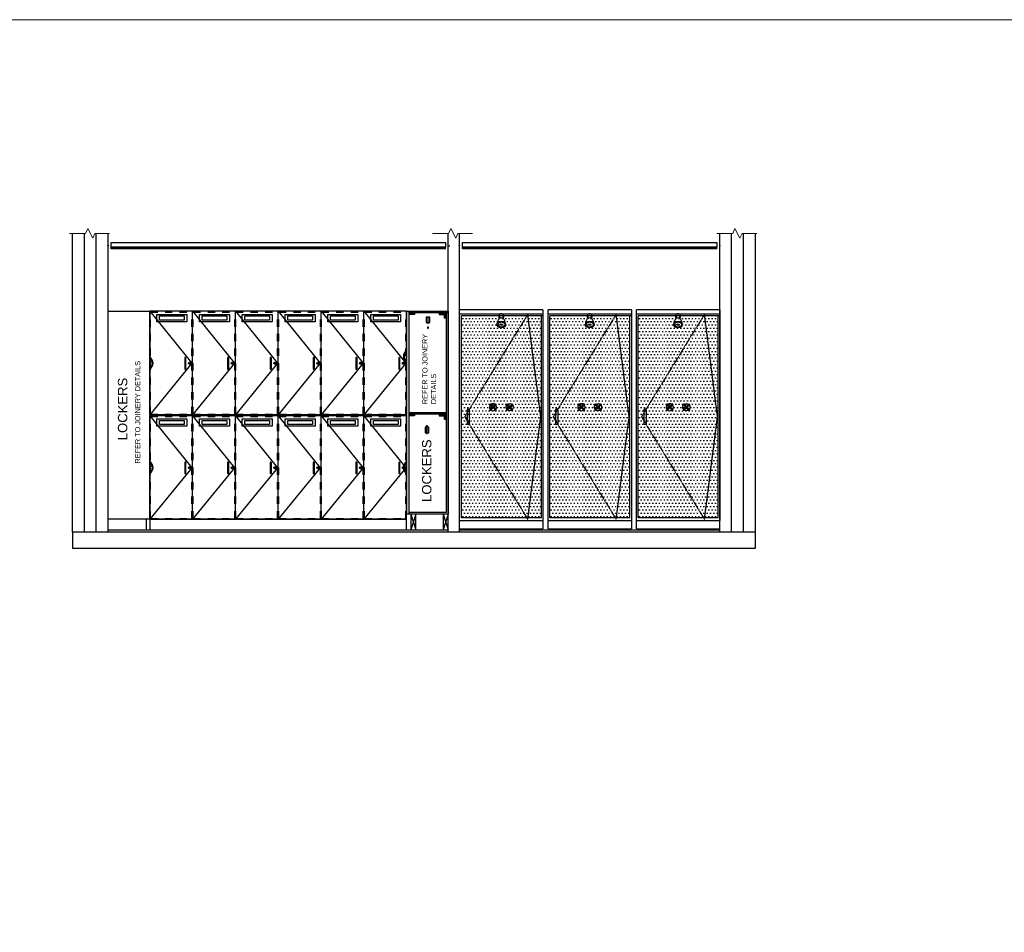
# Model space of a CAD drawing. Header units: millimetres. Extents: x -115474967 to 444143, y -74377 to 241828222.
# Tile 314 of 590: x -155515 to -146048, y 273700 to 282473. Entities that reach past the tile are written whole.
import ezdxf

# ---------------------------------------------------------------- set-up
doc = ezdxf.new("R2010")
doc.units = ezdxf.units.MM
doc.header["$MEASUREMENT"] = 0
for name, pattern in [('Dashed', [280, 140, -140]), ('DASHED2', [0.375, 0.25, -0.125]), ('HIDDEN2', [0.1875, 0.125, -0.0625])]:
    doc.linetypes.add(name, pattern=pattern)
for name, color, linetype in [('$1$FITT-FIXT', 4, 'Continuous'), ('0-ELEV.1', 9, 'Continuous'), ('0-ELEV.25', 4, 'Continuous'), ('00-2 Roof Lines', 8, 'Dashed'), ('00-2 Walls', 4, 'Continuous'), ('00-3 Elev 03', 9, 'Continuous'), ('00-5 Dims', 8, 'Continuous'), ('CEIL-PLAN', 7, 'Continuous'), ('CEIL-SECT', 2, 'Continuous'), ('CPBDELEV', 4, 'Continuous'), ('DOOR-TIMB', 7, 'Continuous'), ('FITT-SANT', 5, 'Continuous'), ('fittings', 2, 'Continuous'), ('JOIN-SEC.18', 9, 'Continuous'), ('JOIN-SEC.25', 4, 'Continuous'), ('JOIN-SEC.35', 2, 'Continuous'), ('JOINERY', 2, 'Continuous'), ('STRU-CONC', 3, 'Continuous'), ('TEXT-20', 2, 'Continuous'), ('TILE', 9, 'Continuous'), ('TILES', 8, 'Continuous')]:
    doc.layers.add(name, color=color, linetype=linetype)
doc.layers.add('0-GEN-GENERAL', color=7, linetype='Continuous', lineweight=25)
doc.layers.add('0_cons_01', color=40, linetype='Continuous', lineweight=0, plot=False)
doc.styles.add('TEXT-20', font='arial.ttf', dxfattribs={"height": 40})

# ---------------------------------------------------------------- blocks, each defined once
blk = doc.blocks.new('B_shadowline')
blk.add_line((-29.6, 0), (-29.6, 12.5))
at = {"color": 9, "linetype": 'HIDDEN2', "ltscale": 0.001}
blk.add_line((-5.9, 28.3), (12, 28.3), dxfattribs=at)
at = {"const_width": 0.836}
blk.add_lwpolyline([(-48.8, -0.9), (-48.8, -1.4, 0.414214), (-47.2, -3), (-29.4, -3, 0.414214), (-27.9, -1.4), (-27.9, 16.3, -0.414214), (-26.3, 17.9), (-3.3, 17.9, 0.414214), (-1.8, 19.5), (-1.8, 37.2, 0.414214), (-3.3, 38.8), (-3.8, 38.8)], format="xyb", dxfattribs=at)
blk = doc.blocks.new('A$C31131D18')
at = {"layer": 'FITT-SANT'}
for p, q in [((3.4, 59.5), (27.9, 35)), ((3.4, 10.5), (27.9, 35)), ((10.5, 66.6), (35, 42.1)), ((10.5, 3.4), (35, 27.9)), ((35, 42.1), (59.5, 66.6)), ((35, 27.9), (59.5, 3.4)), ((42.1, 35), (66.6, 59.5)), ((42.1, 35), (66.6, 10.5))]:
    blk.add_line(p, q, dxfattribs=at)
blk.add_circle((35, 35), 5, dxfattribs=at)
for radius, start, end in [(35, 143.21321, 216.78679), (40, 127.81924, 142.18076), (40, 217.81924, 232.18076), (35, 53.21321, 126.78679), (35, 233.21321, 306.78679), (40, 37.81924, 52.18076), (40, 307.81924, 322.18076), (35, 323.21321, 36.78679)]:
    blk.add_arc((35, 35), radius, start, end, dxfattribs=at)
blk = doc.blocks.new('$0$b-showerhead1')
at = {"layer": '$1$FITT-FIXT', "color": 7}
for centre, radius, start, end in [((0, 0), 25.5, 312.6701, 227.3299), ((-37.4, -6.3), 23.7, 328.13344, 25.1706), ((37.4, -6.3), 23.7, 154.8294, 211.86656), ((43, -78), 84.5, 135.53659, 175.40765), ((0, -37.5), 25.5, 39.1226, 140.8774), ((-43, -78), 84.5, 4.59235, 44.46341)]:
    blk.add_arc(centre, radius, start, end, dxfattribs=at)
for major_axis, ratio in [((-41.6, 0), 0.75973), ((-10, 0), 0.679729)]:
    blk.add_ellipse((0, -77), major_axis=major_axis, ratio=ratio, dxfattribs=at)
blk.add_open_spline([(-34.6, -77), (-34.6, -79), (-34.3, -81), (-32.9, -84.7), (-32, -86.4), (-29.7, -89.6), (-28.2, -91.2), (-24.9, -94.1), (-22.9, -95.4), (-18.6, -97.7), (-16.3, -98.7), (-11.3, -100.3), (-8.6, -100.9), (-3.2, -101.5), (-0.5, -101.6), (5, -101.4), (7.7, -101), (12.9, -99.8), (15.4, -99), (20.1, -97), (22.2, -95.8), (26.1, -93.2), (27.7, -91.7), (30.5, -88.6), (31.7, -87), (33.4, -83.6), (34, -81.9), (34.6, -78.6), (34.7, -76.9), (34.4, -73.5), (33.9, -71.8), (32.5, -68.4), (31.6, -66.8), (29.1, -63.6), (27.6, -62.1), (24, -59.2), (22, -57.9), (17.6, -55.7), (15.2, -54.8), (10.1, -53.3), (7.5, -52.8), (2, -52.3), (-0.7, -52.3), (-6.2, -52.7), (-8.9, -53.1), (-14, -54.4), (-16.5, -55.3), (-21, -57.4), (-23.1, -58.6), (-26.8, -61.4), (-28.4, -62.9), (-31, -66), (-32.1, -67.7), (-33.7, -71), (-34.2, -72.7), (-34.6, -75.2), (-34.6, -76.1), (-34.6, -77)], degree=3, knots=[0, 0, 0, 0, 0.273121, 0.273121, 0.499867, 0.499867, 0.726613, 0.726613, 0.953359, 0.953359, 1.180105, 1.180105, 1.406851, 1.406851, 1.633598, 1.633598, 1.860344, 1.860344, 2.08709, 2.08709, 2.313836, 2.313836, 2.540582, 2.540582, 2.767328, 2.767328, 2.994074, 2.994074, 3.22082, 3.22082, 3.447566, 3.447566, 3.674312, 3.674312, 3.901058, 3.901058, 4.127804, 4.127804, 4.35455, 4.35455, 4.581296, 4.581296, 4.808042, 4.808042, 5.034788, 5.034788, 5.261534, 5.261534, 5.48828, 5.48828, 5.715026, 5.715026, 5.941772, 5.941772, 6.168518, 6.168518, 6.283185, 6.283185, 6.283185, 6.283185], dxfattribs=at)

msp = doc.modelspace()

# ---------------------------------------------------------------- hatches: boundary and pattern name
at = {"layer": '0-ELEV.1', "true_color": 0xc7c8ca}
h = msp.add_hatch(dxfattribs=at)
h.set_pattern_fill('DOTS', color=9, scale=20, style=0)
h.set_pattern_definition([(0, (-415255.41, 244677.472), (15.875, 31.75), [0, -31.75])])
h.paths.add_polyline_path([(-151266.16877, 279626.4004), (-150498.73413, 279626.4004), (-150498.73413, 277685.4004), (-151266.16877, 277685.4004)])
h = msp.add_hatch(dxfattribs=at)
h.set_pattern_fill('DOTS', color=9, scale=20, style=0)
h.set_pattern_definition([(0, (-414405.382, 244677.472), (15.875, 31.75), [0, -31.75])])
h.paths.add_polyline_path([(-150416.13961, 279626.4004), (-149648.70496, 279626.4004), (-149648.70496, 277685.4004), (-150416.13961, 277685.4004)])
h = msp.add_hatch(dxfattribs=at)
h.set_pattern_fill('DOTS', color=9, scale=20, style=0)
h.set_pattern_definition([(0, (-413556.202, 244677.472), (15.875, 31.75), [0, -31.75])])
h.paths.add_polyline_path([(-149566.95977, 279626.4004), (-148799.52513, 279626.4004), (-148799.52513, 277685.4004), (-149566.95977, 277685.4004)])

# ---------------------------------------------------------------- linework, layer by layer
at = {"color": 4}
for p, q in [((-150483.74426, 279683.4004), (-151284.90092, 279683.4004)), ((-150483.74426, 279683.4004), (-150483.72352, 277580.4004)), ((-149633.71509, 279683.4004), (-150433.72282, 279683.4004)), ((-149633.71509, 279683.4004), (-149633.71509, 277580.4004)), ((-148784.53526, 279683.4004), (-149583.71509, 279683.4004)), ((-148784.53526, 279683.4004), (-148784.51529, 277658.4004)), ((-150483.74384, 279641.4004), (-151284.91076, 279641.4004)), ((-149633.71468, 279641.4004), (-150433.72282, 279641.4004)), ((-148784.53484, 279641.4004), (-149583.71509, 279641.4004))]:
    msp.add_line(p, q, dxfattribs=at)
for p, q in [((-151754.8008, 277720.38), (-151704.79597, 277570.57037)), ((-151704.80089, 277720.38123), (-151754.79606, 277570.57167)), ((-151444.11924, 277720.38003), (-151394.11304, 277570.4004)), ((-151394.11932, 277720.38127), (-151444.11312, 277570.4017))]:
    msp.add_line(p, q)
at = {"layer": '0-ELEV.25'}
for p, q in [((-151284.90092, 277658.4004), (-150483.72429, 277658.4004)), ((-151284.90092, 277580.4004), (-151284.90092, 277658.4004)), ((-151284.90092, 277580.4004), (-150483.73433, 277580.4004)), ((-150433.72282, 277658.4004), (-149633.69512, 277658.4004)), ((-150433.72282, 277580.4004), (-150433.72282, 277658.4004)), ((-150433.72282, 277580.4004), (-149633.70517, 277580.4004)), ((-149583.71509, 277658.4004), (-148784.51529, 277658.4004)), ((-149583.71509, 277580.4004), (-149583.71509, 277658.4004)), ((-149583.71509, 277580.4004), (-148784.52533, 277580.4004))]:
    msp.add_line(p, q, dxfattribs=at)
at = {"layer": '0-GEN-GENERAL', "lineweight": 0}
for points in [[(-154651.82638, 280417.80202), (-154791.61977, 280417.83478), (-154813.09749, 280373.67198), (-154860.86302, 280465.5144), (-154881.68371, 280417.85712), (-155036.20113, 280417.84823)], [(-151160.93756, 280417.77564), (-151300.73094, 280417.8084), (-151322.20866, 280373.64561), (-151369.97419, 280465.48803), (-151390.79488, 280417.83074), (-151545.31231, 280417.82186)], [(-148428.1249, 280417.80202), (-148567.91829, 280417.83478), (-148589.39601, 280373.67198), (-148637.16154, 280465.5144), (-148657.98223, 280417.85712), (-148812.49966, 280417.84823)]]:
    msp.add_lwpolyline(points, dxfattribs=at)
at = {"layer": '00-2 Roof Lines', "linetype": 'Continuous'}
for p, q in [((-153852.58143, 279670.33834), (-154263.24067, 279670.33834)), ((-154263.24067, 278674.3355), (-154263.24067, 279670.33834)), ((-153852.58143, 278674.33548), (-153852.58143, 279670.33834)), ((-153441.19696, 279670.33834), (-153852.58141, 279670.33834)), ((-153852.58141, 278674.3355), (-153852.58141, 279670.33834)), ((-153441.19698, 278674.33548), (-153441.19698, 279670.33834)), ((-153441.19696, 278674.33548), (-153441.19696, 279670.33834)), ((-153029.07088, 279670.33834), (-153441.19696, 279670.33834)), ((-153441.19696, 278674.3355), (-153441.19696, 279670.33834)), ((-153029.07088, 278674.33548), (-153029.07088, 279670.33834)), ((-153029.07088, 278674.33548), (-153029.07088, 279670.33834)), ((-152617.68641, 279670.33834), (-153029.07086, 279670.33834)), ((-153029.07086, 278674.3355), (-153029.07086, 279670.33834)), ((-152617.68643, 278674.33548), (-152617.68643, 279670.33834)), ((-152617.68641, 278674.33548), (-152617.68641, 279670.33834)), ((-152206.30196, 279670.33834), (-152617.68641, 279670.33834)), ((-152617.68641, 278674.3355), (-152617.68641, 279670.33834)), ((-152206.30196, 278674.33548), (-152206.30196, 279670.33834)), ((-152206.2909, 278674.33548), (-152206.2909, 279670.33834)), ((-151794.90643, 279670.33834), (-152206.29088, 279670.33834)), ((-152206.29088, 278674.3355), (-152206.29088, 279670.33834)), ((-151794.90643, 278674.33548), (-151794.90643, 279670.33834)), ((-153852.58143, 278674.33548), (-154263.24067, 278674.3355)), ((-153852.58143, 278670.33552), (-154263.24067, 278670.33552)), ((-153852.58143, 278666.33553), (-154263.24067, 278666.33553)), ((-154263.24067, 277670.33271), (-154263.24067, 278666.33553)), ((-153852.58143, 277670.33269), (-153852.58143, 278666.33551)), ((-153441.19696, 278674.33548), (-153852.58141, 278674.3355)), ((-153441.19696, 278670.33552), (-153852.58141, 278670.33552)), ((-153441.19696, 278666.33553), (-153852.58141, 278666.33553)), ((-153852.58141, 277670.33271), (-153852.58141, 278666.33553)), ((-153441.19698, 277670.33269), (-153441.19698, 278666.33551)), ((-153029.07088, 278674.33548), (-153441.19696, 278674.3355)), ((-153029.07088, 278670.33552), (-153441.19696, 278670.33552)), ((-153029.07088, 278666.33553), (-153441.19696, 278666.33553)), ((-153441.19696, 277670.33271), (-153441.19696, 278666.33553)), ((-153441.19696, 277670.33269), (-153441.19696, 278666.33551)), ((-153029.07088, 277670.33269), (-153029.07088, 278666.33551)), ((-153029.07088, 277670.33269), (-153029.07088, 278666.33551)), ((-152617.68641, 278674.33548), (-153029.07086, 278674.3355)), ((-152617.68641, 278670.33552), (-153029.07086, 278670.33552)), ((-152617.68641, 278666.33553), (-153029.07086, 278666.33553)), ((-153029.07086, 277670.33271), (-153029.07086, 278666.33553)), ((-152617.68643, 277670.33269), (-152617.68643, 278666.33551)), ((-152206.30196, 278674.33548), (-152617.68641, 278674.3355)), ((-152206.30196, 278670.33552), (-152617.68641, 278670.33552)), ((-152206.30196, 278666.33553), (-152617.68641, 278666.33553)), ((-152617.68641, 277670.33271), (-152617.68641, 278666.33553)), ((-152617.68641, 277670.33269), (-152617.68641, 278666.33551)), ((-152206.30196, 277670.33269), (-152206.30196, 278666.33551)), ((-152206.2909, 277670.33269), (-152206.2909, 278666.33551)), ((-151794.90643, 278674.33548), (-152206.29088, 278674.3355)), ((-151794.90643, 278670.33552), (-152206.29088, 278670.33552)), ((-151794.90643, 278666.33553), (-152206.29088, 278666.33553)), ((-152206.29088, 277670.33271), (-152206.29088, 278666.33553)), ((-151794.90643, 277670.33269), (-151794.90643, 278666.33551)), ((-153852.58143, 277670.33269), (-154263.24067, 277670.33271)), ((-153441.19696, 277670.33269), (-153852.58141, 277670.33271)), ((-153029.07086, 277670.33269), (-153441.19696, 277670.33271)), ((-152617.68641, 277670.33269), (-153029.07086, 277670.33271)), ((-152206.30196, 277670.33269), (-152617.68641, 277670.33271)), ((-151794.90643, 277670.33269), (-152206.29088, 277670.33271))]:
    msp.add_line(p, q, dxfattribs=at)
for points in [[(-153908.73004, 279570.33859), (-154196.46606, 279570.33859), (-154196.46606, 279640.33859), (-153908.73004, 279640.33859)], [(-153498.07079, 279570.33859), (-153785.8068, 279570.33859), (-153785.8068, 279640.33859), (-153498.07079, 279640.33859)], [(-153086.68633, 279570.33859), (-153374.42235, 279570.33859), (-153374.42235, 279640.33859), (-153086.68633, 279640.33859)], [(-152674.56024, 279570.33859), (-152962.29626, 279570.33859), (-152962.29626, 279640.33859), (-152674.56024, 279640.33859)], [(-152263.17578, 279570.33859), (-152550.9118, 279570.33859), (-152550.9118, 279640.33859), (-152263.17578, 279640.33859)], [(-151851.78025, 279570.33859), (-152139.51627, 279570.33859), (-152139.51627, 279640.33859), (-151851.78025, 279640.33859)], [(-153908.73004, 278566.33578), (-154196.46606, 278566.33578), (-154196.46606, 278636.33578), (-153908.73004, 278636.33578)], [(-153498.07079, 278566.33578), (-153785.8068, 278566.33578), (-153785.8068, 278636.33578), (-153498.07079, 278636.33578)], [(-153086.68633, 278566.33578), (-153374.42235, 278566.33578), (-153374.42235, 278636.33578), (-153086.68633, 278636.33578)], [(-152674.56024, 278566.33578), (-152962.29626, 278566.33578), (-152962.29626, 278636.33578), (-152674.56024, 278636.33578)], [(-152263.17578, 278566.33578), (-152550.9118, 278566.33578), (-152550.9118, 278636.33578), (-152263.17578, 278636.33578)], [(-151851.78025, 278566.33578), (-152139.51627, 278566.33578), (-152139.51627, 278636.33578), (-151851.78025, 278636.33578)], [(-154263.24067, 277570.4004), (-151794.90089, 277570.4004), (-151794.90089, 277669.89558), (-154263.24067, 277669.89558)]]:
    msp.add_lwpolyline(points, close=True, dxfattribs=at)
at = {"layer": '00-2 Walls'}
for p, q in [((-155008.23667, 277545.4004), (-155008.23667, 280417.80469)), ((-154893.23667, 277545.4004), (-154893.23667, 280417.80469)), ((-154778.23667, 277545.4004), (-154778.23667, 280417.80469)), ((-154663.24137, 277545.4004), (-154663.24137, 280417.80469)), ((-151394.11312, 277545.4004), (-151394.11312, 280417.80469)), ((-151284.90089, 277545.4004), (-151284.90089, 280417.80469)), ((-148784.5352, 277545.4004), (-148784.5352, 280417.80469)), ((-148669.5352, 277545.4004), (-148669.5352, 280417.80469)), ((-148554.5352, 277545.4004), (-148554.5352, 280417.80469)), ((-148439.53526, 277545.4004), (-148439.53526, 280417.80469)), ((-150433.7129, 277580.4004), (-150433.7129, 279683.4004)), ((-149583.70517, 277580.4004), (-149583.70517, 279683.4004))]:
    msp.add_line(p, q, dxfattribs=at)
at = {"layer": '00-3 Elev 03'}
for p, q in [((-154663.24137, 277570.4004), (-151394.11312, 277570.4004)), ((-151284.90089, 277570.4004), (-148784.5352, 277570.4004))]:
    msp.add_line(p, q, dxfattribs=at)
at = {"layer": '00-5 Dims'}
msp.add_line((-151769.11924, 278695.39147), (-151769.11932, 278680.39147), dxfattribs=at)
at = {"layer": '0_cons_01'}
msp.add_lwpolyline([(-167115.04234, 264926.66198), (-136580.57491, 264926.66198), (-136580.57491, 282473.47509), (-167115.04234, 282473.47509)], close=True, dxfattribs=at)
at = {"layer": 'CEIL-PLAN'}
for p, q in [((-154635.43457, 280285.9004), (-154635.43457, 280332.9004)), ((-154635.43457, 280332.9004), (-151421.91993, 280332.9004)), ((-151421.91993, 280332.9004), (-151421.91993, 280285.9004)), ((-151257.09409, 280285.9004), (-151257.09409, 280332.9004)), ((-151257.09409, 280332.9004), (-148812.342, 280332.9004)), ((-148812.342, 280332.9004), (-148812.342, 280285.9004)), ((-151421.91993, 280285.9004), (-154635.43457, 280285.9004)), ((-148812.342, 280285.9004), (-151257.09409, 280285.9004))]:
    msp.add_line(p, q, dxfattribs=at)
at = {"layer": 'CEIL-SECT', "color": 7, "ltscale": 0.25}
for p, q in [((-151421.91993, 280282.9004), (-154635.43457, 280282.9004)), ((-151421.91993, 280270.4004), (-154635.43457, 280270.4004)), ((-148812.342, 280282.9004), (-151257.09409, 280282.9004)), ((-148812.342, 280270.4004), (-151257.09409, 280270.4004))]:
    msp.add_line(p, q, dxfattribs=at)
at = {"layer": 'CPBDELEV', "color": 5, "linetype": 'Continuous'}
for p, q in [((-151592.01605, 279620.11586), (-151592.01605, 279553.4373)), ((-151592.01605, 279584.4373), (-151586.01605, 279584.4373)), ((-151592.01605, 279576.4373), (-151586.01605, 279576.4373)), ((-151586.01605, 279553.4373), (-151586.01605, 279620.11586)), ((-151592.01605, 279553.4373), (-151586.01605, 279553.4373)), ((-151586.01605, 279510.48632), (-151592.01605, 279510.48632)), ((-151602.01603, 278525.86465), (-151596.01603, 278525.86465)), ((-151602.01603, 278517.86465), (-151596.01603, 278517.86465)), ((-151602.01603, 278494.86465), (-151596.01603, 278494.86465))]:
    msp.add_line(p, q, dxfattribs=at)
for points in [[(-151592.01605, 279613.4373), (-151606.01605, 279613.4373), (-151606.01605, 279561.4373), (-151592.01605, 279561.4373)], [(-151586.01605, 279561.4373), (-151572.01605, 279561.4373), (-151572.01605, 279613.4373), (-151586.01605, 279613.4373)], [(-151586.01605, 279506.80776), (-151583.01605, 279506.80776), (-151583.01605, 279518.80776), (-151595.01605, 279518.80776), (-151595.01605, 279506.80776), (-151592.01605, 279506.80776)], [(-151602.01603, 278554.86465), (-151616.01603, 278554.86465), (-151616.01603, 278502.86465), (-151602.01603, 278502.86465)], [(-151596.01603, 278502.86465), (-151582.01603, 278502.86465), (-151582.01603, 278554.86465), (-151596.01603, 278554.86465)]]:
    msp.add_lwpolyline(points, dxfattribs=at)
at = {"layer": 'DOOR-TIMB', "color": 9, "linetype": 'DASHED2', "elevation": -10.5062}
for points in [[(-150629.50231, 279641.4004), (-151236.2318, 278655.9004), (-150629.48275, 277670.4004), (-150504.50216, 278655.9004), (-150629.50231, 279641.4004)], [(-149779.47314, 279641.4004), (-150386.20264, 278655.9004), (-149779.45359, 277670.4004), (-149654.47299, 278655.9004), (-149779.47314, 279641.4004)], [(-148930.29331, 279641.4004), (-149537.0228, 278655.9004), (-148930.27376, 277670.4004), (-148805.29316, 278655.9004), (-148930.29331, 279641.4004)]]:
    msp.add_lwpolyline(points, dxfattribs=at)
at = {"layer": 'fittings', "color": 2, "ltscale": 0.25}
for p, q in [((-151794.11932, 279670.33832), (-151794.11932, 277720.38127)), ((-151794.11932, 279670.33832), (-151394.11312, 279670.33832)), ((-151774.11932, 279670.33832), (-151774.11932, 277720.38127)), ((-151769.11932, 279655.50731), (-151769.11932, 279670.33832)), ((-151414.11932, 279670.33832), (-151414.11922, 277735.38129)), ((-151394.11312, 279670.33832), (-151394.11932, 277720.38127)), ((-151394.11932, 279655.5073), (-151769.11932, 279655.50728)), ((-151414.11927, 278680.39147), (-151769.11932, 278680.39147)), ((-151414.11927, 278695.39147), (-151769.11924, 278695.39147)), ((-151596.01603, 278561.54321), (-151602.01603, 278561.54321)), ((-151602.01603, 278561.54321), (-151602.01603, 278494.86465)), ((-151596.01603, 278494.86465), (-151596.01603, 278561.54321)), ((-151774.11932, 277720.38127), (-151794.11932, 277720.38127)), ((-151414.11922, 277735.38129), (-151769.11924, 277735.38127)), ((-151769.11924, 277735.38127), (-151769.11924, 277720.38127)), ((-151394.11932, 277720.38127), (-151769.11924, 277720.38127))]:
    msp.add_line(p, q, dxfattribs=at)
msp.add_lwpolyline([(-154263.24167, 277670.2889), (-154663.24137, 277670.2889), (-154663.24137, 279670.33832), (-154263.24167, 279670.33832)], close=True, dxfattribs=at)
msp.add_lwpolyline([(-151596.01603, 278557.86465), (-151593.01603, 278557.86465), (-151593.01603, 278569.86465), (-151605.01603, 278569.86465), (-151605.01603, 278557.86465), (-151602.01603, 278557.86465)], dxfattribs=at)
at = {"layer": 'JOIN-SEC.18', "color": 8, "linetype": 'Dashed', "ltscale": 0.5}
for p, q in [((-154257.24067, 278682.3355), (-154257.24067, 279662.33834)), ((-154257.24067, 279662.33834), (-153858.58143, 279662.33834)), ((-153858.58143, 278682.3355), (-153858.58143, 279662.33834)), ((-153846.58141, 278682.3355), (-153846.58141, 279662.33834)), ((-153846.58141, 279662.33834), (-153447.19696, 279662.33834)), ((-153447.19696, 278682.3355), (-153447.19696, 279662.33834)), ((-153435.19696, 278682.3355), (-153435.19696, 279662.33834)), ((-153435.19696, 279662.33834), (-153035.07088, 279662.33834)), ((-153035.07088, 278682.3355), (-153035.07088, 279662.33834)), ((-153023.07086, 278682.3355), (-153023.07086, 279662.33834)), ((-153023.07086, 279662.33834), (-152623.68641, 279662.33834)), ((-152623.68641, 278682.3355), (-152623.68641, 279662.33834)), ((-152611.68641, 278682.3355), (-152611.68641, 279662.33834)), ((-152611.68641, 279662.33834), (-152212.30196, 279662.33834)), ((-152212.30196, 278682.3355), (-152212.30196, 279662.33834)), ((-152200.29088, 278682.3355), (-152200.29088, 279662.33834)), ((-152200.29088, 279662.33834), (-151800.90643, 279662.33834)), ((-151800.90643, 278682.3355), (-151800.90643, 279662.33834)), ((-154257.24067, 278682.3355), (-153858.58143, 278682.3355)), ((-154257.24067, 277678.33271), (-154257.24067, 278658.33556)), ((-154257.24067, 278658.33553), (-153858.58143, 278658.33553)), ((-153858.58143, 277678.33271), (-153858.58143, 278658.33553)), ((-153846.58141, 278682.3355), (-153447.19696, 278682.3355)), ((-153846.58141, 277678.33271), (-153846.58141, 278658.33555)), ((-153846.58141, 278658.33553), (-153447.19696, 278658.33553)), ((-153447.19696, 277678.33271), (-153447.19696, 278658.33553)), ((-153435.19696, 278682.3355), (-153035.07088, 278682.3355)), ((-153435.19696, 277678.33271), (-153435.19696, 278658.33555)), ((-153435.19696, 278658.33553), (-153035.07088, 278658.33553)), ((-153035.07088, 277678.33271), (-153035.07088, 278658.33553)), ((-153023.07086, 278682.3355), (-152623.68641, 278682.3355)), ((-153023.07086, 277678.33271), (-153023.07086, 278658.33555)), ((-153023.07086, 278658.33553), (-152623.68641, 278658.33553)), ((-152623.68641, 277678.33271), (-152623.68641, 278658.33553)), ((-152611.68641, 278682.3355), (-152212.30196, 278682.3355)), ((-152611.68641, 277678.33271), (-152611.68641, 278658.33555)), ((-152611.68641, 278658.33553), (-152212.30196, 278658.33553)), ((-152212.30196, 277678.33271), (-152212.30196, 278658.33553)), ((-152200.29088, 278682.3355), (-151800.90643, 278682.3355)), ((-152200.29088, 277678.33271), (-152200.29088, 278658.33555)), ((-152200.29088, 278658.33553), (-151800.90643, 278658.33553)), ((-151800.90643, 277678.33271), (-151800.90643, 278658.33553)), ((-154257.24067, 277678.33271), (-153858.58143, 277678.33271)), ((-153846.58141, 277678.33271), (-153447.19696, 277678.33271)), ((-153435.19696, 277678.33271), (-153035.81251, 277678.33271)), ((-153023.07086, 277678.33271), (-152623.68641, 277678.33271)), ((-152611.68641, 277678.33271), (-152212.30196, 277678.33271)), ((-152200.29088, 277678.33271), (-151800.90643, 277678.33271))]:
    msp.add_line(p, q, dxfattribs=at)
at = {"layer": 'JOIN-SEC.18'}
for p, q in [((-151719.11932, 279655.50727), (-151769.11933, 279639.50731)), ((-151719.11933, 279639.50727), (-151769.11932, 279655.50731)), ((-151480.11932, 279655.50723), (-151430.11931, 279639.50727)), ((-151430.11932, 279655.50727), (-151480.11931, 279639.50723)), ((-151414.11929, 279605.50728), (-151430.11932, 279655.50727)), ((-151414.11932, 279655.50728), (-151430.11929, 279605.50728)), ((-151719.11932, 278680.39146), (-151769.11933, 278664.3915)), ((-151719.11933, 278664.39146), (-151769.11932, 278680.3915)), ((-151480.11932, 278680.39139), (-151430.11931, 278664.39142)), ((-151430.11932, 278680.39142), (-151480.11931, 278664.39139)), ((-151414.11929, 278630.39143), (-151430.11932, 278680.39142)), ((-151414.11932, 278680.39143), (-151430.11929, 278630.39144))]:
    msp.add_line(p, q, dxfattribs=at)
at = {"layer": 'JOIN-SEC.18', "color": 9, "ltscale": 2}
for p, q in [((-153926.83728, 279225.33666), (-153926.83728, 279115.33666)), ((-153925.76069, 279225.33666), (-153925.76069, 279115.33666)), ((-153924.16721, 279225.33666), (-153924.16721, 279115.33666)), ((-153921.82311, 279225.33666), (-153921.82311, 279115.33666)), ((-153920.22963, 279225.33666), (-153920.22963, 279115.33666)), ((-153919.15304, 279225.33666), (-153919.15304, 279115.33666)), ((-153516.17803, 279225.33666), (-153516.17803, 279115.33666)), ((-153515.10144, 279225.33666), (-153515.10144, 279115.33666)), ((-153513.50796, 279225.33666), (-153513.50796, 279115.33666)), ((-153511.16385, 279225.33666), (-153511.16385, 279115.33666)), ((-153509.57038, 279225.33666), (-153509.57038, 279115.33666)), ((-153508.49378, 279225.33666), (-153508.49378, 279115.33666)), ((-153104.79358, 279225.33666), (-153104.79358, 279115.33666)), ((-153103.71699, 279225.33666), (-153103.71699, 279115.33666)), ((-153102.12351, 279225.33666), (-153102.12351, 279115.33666)), ((-153099.7794, 279225.33666), (-153099.7794, 279115.33666)), ((-153098.18592, 279225.33666), (-153098.18592, 279115.33666)), ((-153097.10933, 279225.33666), (-153097.10933, 279115.33666)), ((-152692.66748, 279225.33666), (-152692.66748, 279115.33666)), ((-152691.59089, 279225.33666), (-152691.59089, 279115.33666)), ((-152689.99741, 279225.33666), (-152689.99741, 279115.33666)), ((-152687.65331, 279225.33666), (-152687.65331, 279115.33666)), ((-152686.05983, 279225.33666), (-152686.05983, 279115.33666)), ((-152684.98323, 279225.33666), (-152684.98323, 279115.33666)), ((-152281.28303, 279225.33666), (-152281.28303, 279115.33666)), ((-152280.20644, 279225.33666), (-152280.20644, 279115.33666)), ((-152278.61296, 279225.33666), (-152278.61296, 279115.33666)), ((-152276.26885, 279225.33666), (-152276.26885, 279115.33666)), ((-152274.67538, 279225.33666), (-152274.67538, 279115.33666)), ((-152273.59878, 279225.33666), (-152273.59878, 279115.33666)), ((-151869.8875, 279225.33666), (-151869.8875, 279115.33666)), ((-151868.8109, 279225.33666), (-151868.8109, 279115.33666)), ((-151867.21743, 279225.33666), (-151867.21743, 279115.33666)), ((-151864.87332, 279225.33666), (-151864.87332, 279115.33666)), ((-151863.27984, 279225.33666), (-151863.27984, 279115.33666)), ((-151862.20325, 279225.33666), (-151862.20325, 279115.33666)), ((-153883.58718, 279176.25301), (-153883.58718, 279164.42085)), ((-153881.58718, 279176.25301), (-153881.58718, 279164.42085)), ((-153472.92793, 279176.25301), (-153472.92793, 279164.42085)), ((-153470.92793, 279176.25301), (-153470.92793, 279164.42085)), ((-153061.54348, 279176.25301), (-153061.54348, 279164.42085)), ((-153059.54348, 279176.25301), (-153059.54348, 279164.42085)), ((-152649.41738, 279176.25301), (-152649.41738, 279164.42085)), ((-152647.41738, 279176.25301), (-152647.41738, 279164.42085)), ((-152238.03293, 279176.25301), (-152238.03293, 279164.42085)), ((-152236.03293, 279176.25301), (-152236.03293, 279164.42085)), ((-151826.63739, 279176.25301), (-151826.63739, 279164.42085)), ((-151824.63739, 279176.25301), (-151824.63739, 279164.42085)), ((-153926.83728, 278221.33385), (-153926.83728, 278111.33385)), ((-153925.76069, 278221.33385), (-153925.76069, 278111.33385)), ((-153924.16721, 278221.33385), (-153924.16721, 278111.33385)), ((-153921.82311, 278221.33385), (-153921.82311, 278111.33385)), ((-153920.22963, 278221.33385), (-153920.22963, 278111.33385)), ((-153919.15304, 278221.33385), (-153919.15304, 278111.33385)), ((-153883.58718, 278172.2502), (-153883.58718, 278160.41804)), ((-153881.58718, 278172.2502), (-153881.58718, 278160.41804)), ((-153516.17803, 278221.33385), (-153516.17803, 278111.33385)), ((-153515.10144, 278221.33385), (-153515.10144, 278111.33385)), ((-153513.50796, 278221.33385), (-153513.50796, 278111.33385)), ((-153511.16385, 278221.33385), (-153511.16385, 278111.33385)), ((-153509.57038, 278221.33385), (-153509.57038, 278111.33385)), ((-153508.49378, 278221.33385), (-153508.49378, 278111.33385)), ((-153472.92793, 278172.2502), (-153472.92793, 278160.41804)), ((-153470.92793, 278172.2502), (-153470.92793, 278160.41804)), ((-153104.79358, 278221.33385), (-153104.79358, 278111.33385)), ((-153103.71699, 278221.33385), (-153103.71699, 278111.33385)), ((-153102.12351, 278221.33385), (-153102.12351, 278111.33385)), ((-153099.7794, 278221.33385), (-153099.7794, 278111.33385)), ((-153098.18592, 278221.33385), (-153098.18592, 278111.33385)), ((-153097.10933, 278221.33385), (-153097.10933, 278111.33385)), ((-153060.80185, 278172.2502), (-153060.80185, 278160.41804)), ((-153058.80185, 278172.2502), (-153058.80185, 278160.41804)), ((-152692.66748, 278221.33385), (-152692.66748, 278111.33385)), ((-152691.59089, 278221.33385), (-152691.59089, 278111.33385)), ((-152689.99741, 278221.33385), (-152689.99741, 278111.33385)), ((-152687.65331, 278221.33385), (-152687.65331, 278111.33385)), ((-152686.05983, 278221.33385), (-152686.05983, 278111.33385)), ((-152684.98323, 278221.33385), (-152684.98323, 278111.33385)), ((-152649.41738, 278172.2502), (-152649.41738, 278160.41804)), ((-152647.41738, 278172.2502), (-152647.41738, 278160.41804)), ((-152281.28303, 278221.33385), (-152281.28303, 278111.33385)), ((-152280.20644, 278221.33385), (-152280.20644, 278111.33385)), ((-152278.61296, 278221.33385), (-152278.61296, 278111.33385)), ((-152276.26885, 278221.33385), (-152276.26885, 278111.33385)), ((-152274.67538, 278221.33385), (-152274.67538, 278111.33385)), ((-152273.59878, 278221.33385), (-152273.59878, 278111.33385)), ((-152238.03293, 278172.2502), (-152238.03293, 278160.41804)), ((-152236.03293, 278172.2502), (-152236.03293, 278160.41804)), ((-151869.8875, 278221.33385), (-151869.8875, 278111.33385)), ((-151868.8109, 278221.33385), (-151868.8109, 278111.33385)), ((-151867.21743, 278221.33385), (-151867.21743, 278111.33385)), ((-151864.87332, 278221.33385), (-151864.87332, 278111.33385)), ((-151863.27984, 278221.33385), (-151863.27984, 278111.33385)), ((-151862.20325, 278221.33385), (-151862.20325, 278111.33385)), ((-151826.63739, 278172.2502), (-151826.63739, 278160.41804)), ((-151824.63739, 278172.2502), (-151824.63739, 278160.41804))]:
    msp.add_line(p, q, dxfattribs=at)
at = {"layer": 'JOIN-SEC.18', "color": 8, "linetype": 'Dashed', "ltscale": 150}
for points in [[(-154263.24067, 279670.33832), (-153858.58718, 279170.33693), (-154263.24064, 278674.33548)], [(-153852.58141, 279670.33832), (-153447.92793, 279170.33693), (-153852.58139, 278674.33548)], [(-153441.19696, 279670.33832), (-153036.54348, 279170.33693), (-153441.19694, 278674.33548)], [(-153029.07086, 279670.33832), (-152624.41738, 279170.33693), (-153029.07084, 278674.33548)], [(-152617.68641, 279670.33832), (-152213.03293, 279170.33693), (-152617.68639, 278674.33548)], [(-152206.29088, 279670.33832), (-151801.63739, 279170.33693), (-152206.29085, 278674.33548)], [(-154263.24067, 278666.33551), (-153858.58718, 278166.33412), (-154263.24064, 277670.33267)], [(-153852.58141, 278666.33551), (-153447.92793, 278166.33412), (-153852.58139, 277670.33267)], [(-153441.19696, 278666.33551), (-153036.54348, 278166.33412), (-153441.19694, 277670.33267)], [(-153029.07086, 278666.33551), (-152624.41738, 278166.33412), (-153029.07084, 277670.33267)], [(-152617.68641, 278666.33551), (-152213.03293, 278166.33412), (-152617.68639, 277670.33267)], [(-152206.29088, 278666.33551), (-151801.63739, 278166.33412), (-152206.29085, 277670.33267)]]:
    msp.add_lwpolyline(points, dxfattribs=at)
at = {"layer": 'JOIN-SEC.18', "color": 9, "ltscale": 2}
for points in [[(-153933.73004, 279585.33859), (-154171.46606, 279585.33859), (-154171.46606, 279625.33859), (-153933.73004, 279625.33859)], [(-153523.07079, 279585.33859), (-153760.8068, 279585.33859), (-153760.8068, 279625.33859), (-153523.07079, 279625.33859)], [(-153111.68633, 279585.33859), (-153349.42235, 279585.33859), (-153349.42235, 279625.33859), (-153111.68633, 279625.33859)], [(-152699.56024, 279585.33859), (-152937.29626, 279585.33859), (-152937.29626, 279625.33859), (-152699.56024, 279625.33859)], [(-152288.17578, 279585.33859), (-152525.9118, 279585.33859), (-152525.9118, 279625.33859), (-152288.17578, 279625.33859)], [(-151876.78025, 279585.33859), (-152114.51627, 279585.33859), (-152114.51627, 279625.33859), (-151876.78025, 279625.33859)], [(-153918.58718, 279225.33666), (-153927.40314, 279225.33666), (-153927.40314, 279115.33666), (-153918.58718, 279115.33666)], [(-153507.92793, 279225.33666), (-153516.74389, 279225.33666), (-153516.74389, 279115.33666), (-153507.92793, 279115.33666)], [(-153096.54348, 279225.33666), (-153105.35943, 279225.33666), (-153105.35943, 279115.33666), (-153096.54348, 279115.33666)], [(-152684.41738, 279225.33666), (-152693.23334, 279225.33666), (-152693.23334, 279115.33666), (-152684.41738, 279115.33666)], [(-152273.03293, 279225.33666), (-152281.84889, 279225.33666), (-152281.84889, 279115.33666), (-152273.03293, 279115.33666)], [(-151861.63739, 279225.33666), (-151870.45335, 279225.33666), (-151870.45335, 279115.33666), (-151861.63739, 279115.33666)], [(-153933.73004, 278581.33578), (-154171.46606, 278581.33578), (-154171.46606, 278621.33578), (-153933.73004, 278621.33578)], [(-153523.07079, 278581.33578), (-153760.8068, 278581.33578), (-153760.8068, 278621.33578), (-153523.07079, 278621.33578)], [(-153111.68633, 278581.33578), (-153349.42235, 278581.33578), (-153349.42235, 278621.33578), (-153111.68633, 278621.33578)], [(-152699.56024, 278581.33578), (-152937.29626, 278581.33578), (-152937.29626, 278621.33578), (-152699.56024, 278621.33578)], [(-152288.17578, 278581.33578), (-152525.9118, 278581.33578), (-152525.9118, 278621.33578), (-152288.17578, 278621.33578)], [(-151876.78025, 278581.33578), (-152114.51627, 278581.33578), (-152114.51627, 278621.33578), (-151876.78025, 278621.33578)], [(-153918.58718, 278221.33385), (-153927.40314, 278221.33385), (-153927.40314, 278111.33385), (-153918.58718, 278111.33385)], [(-153507.92793, 278221.33385), (-153516.74389, 278221.33385), (-153516.74389, 278111.33385), (-153507.92793, 278111.33385)], [(-153096.54348, 278221.33385), (-153105.35943, 278221.33385), (-153105.35943, 278111.33385), (-153096.54348, 278111.33385)], [(-152684.41738, 278221.33385), (-152693.23334, 278221.33385), (-152693.23334, 278111.33385), (-152684.41738, 278111.33385)], [(-152273.03293, 278221.33385), (-152281.84889, 278221.33385), (-152281.84889, 278111.33385), (-152273.03293, 278111.33385)], [(-151861.63739, 278221.33385), (-151870.45335, 278221.33385), (-151870.45335, 278111.33385), (-151861.63739, 278111.33385)]]:
    msp.add_lwpolyline(points, close=True, dxfattribs=at)
for centre in [(-153882.58718, 279170.33693), (-153471.92793, 279170.33693), (-153060.54348, 279170.33693), (-152648.41738, 279170.33693), (-152237.03293, 279170.33693), (-151825.63739, 279170.33693), (-153882.58718, 278166.33412), (-153471.92793, 278166.33412), (-153059.80185, 278166.33412), (-152648.41738, 278166.33412), (-152237.03293, 278166.33412), (-151825.63739, 278166.33412)]:
    msp.add_circle(centre, 10, dxfattribs=at)
for centre, start, end in [((-153882.58718, 279176.25301), 0, 180), ((-153882.58718, 279164.42085), 180, 0), ((-153471.92793, 279176.25301), 0, 180), ((-153471.92793, 279164.42085), 180, 0), ((-153060.54348, 279176.25301), 0, 180), ((-153060.54348, 279164.42085), 180, 0), ((-152648.41738, 279176.25301), 0, 180), ((-152648.41738, 279164.42085), 180, 0), ((-152237.03293, 279176.25301), 0, 180), ((-152237.03293, 279164.42085), 180, 0), ((-151825.63739, 279176.25301), 0, 180), ((-151825.63739, 279164.42085), 180, 0), ((-153882.58718, 278172.2502), 0, 180), ((-153882.58718, 278160.41804), 180, 0), ((-153471.92793, 278172.2502), 0, 180), ((-153471.92793, 278160.41804), 180, 0), ((-153059.80185, 278172.2502), 0, 180), ((-153059.80185, 278160.41804), 180, 0), ((-152648.41738, 278172.2502), 0, 180), ((-152648.41738, 278160.41804), 180, 0), ((-152237.03293, 278172.2502), 0, 180), ((-152237.03293, 278160.41804), 180, 0), ((-151825.63739, 278172.2502), 0, 180), ((-151825.63739, 278160.41804), 180, 0)]:
    msp.add_arc(centre, 1, start, end, dxfattribs=at)
at = {"layer": 'JOIN-SEC.25', "linetype": 'Continuous'}
for p, q in [((-151211.92724, 278721.16001), (-151211.92724, 278590.64078)), ((-151191.92724, 278721.16001), (-151191.92724, 278590.64078)), ((-150361.89807, 278721.16001), (-150361.89807, 278590.64078)), ((-150341.89807, 278721.16001), (-150341.89807, 278590.64078)), ((-149512.71824, 278721.16001), (-149512.71824, 278590.64078)), ((-149492.71824, 278721.16001), (-149492.71824, 278590.64078))]:
    msp.add_line(p, q, dxfattribs=at)
for centre, start, end in [((-151201.92724, 278721.16001), 0, 180), ((-150351.89807, 278721.16001), 0, 180), ((-149502.71824, 278721.16001), 0, 180), ((-151201.92724, 278590.64078), 180, 0), ((-150351.89807, 278590.64078), 180, 0), ((-149502.71824, 278590.64078), 180, 0)]:
    msp.add_arc(centre, 10, start, end, dxfattribs=at)
at = {"layer": 'JOIN-SEC.35'}
for p, q in [((-154304.20716, 277670.2889), (-154299.20716, 277670.2889)), ((-154299.20716, 277670.2889), (-154299.20716, 277570.4004))]:
    msp.add_line(p, q, dxfattribs=at)
for points in [[(-151719.11933, 279639.50727), (-151769.11933, 279639.50731), (-151769.11932, 279655.50731), (-151719.11932, 279655.50727)], [(-151480.11931, 279639.50725), (-151430.11931, 279639.50728), (-151430.11932, 279655.50728), (-151480.11932, 279655.50725)], [(-151480.11931, 279639.50723), (-151430.11931, 279639.50727), (-151430.11932, 279655.50727), (-151480.11932, 279655.50723)], [(-151430.11932, 279655.50728), (-151414.11932, 279655.5073), (-151414.11929, 279605.5073), (-151430.11929, 279605.50728)], [(-151430.11932, 279655.50727), (-151414.11932, 279655.50728), (-151414.11929, 279605.50728), (-151430.11929, 279605.50727)], [(-151719.11933, 278664.39146), (-151769.11933, 278664.3915), (-151769.11932, 278680.3915), (-151719.11932, 278680.39146)], [(-151480.11931, 278664.39141), (-151430.11931, 278664.39144), (-151430.11932, 278680.39144), (-151480.11932, 278680.39141)], [(-151480.11931, 278664.39139), (-151430.11931, 278664.39142), (-151430.11932, 278680.39142), (-151480.11932, 278680.39139)], [(-151430.11932, 278680.39144), (-151414.11932, 278680.39145), (-151414.11929, 278630.39145), (-151430.11929, 278630.39144)], [(-151430.11932, 278680.39142), (-151414.11932, 278680.39143), (-151414.11929, 278630.39143), (-151430.11929, 278630.39142)], [(-151704.80089, 277720.38123), (-151754.80089, 277720.38127), (-151754.79606, 277570.57167), (-151704.79606, 277570.57164)], [(-151394.11932, 277720.38127), (-151444.11932, 277720.3813), (-151444.11312, 277570.4017), (-151394.11312, 277570.40167)]]:
    msp.add_lwpolyline(points, close=True, dxfattribs=at)
at = {"layer": 'JOINERY', "color": 9, "ltscale": 0.5}
for centre, radius, start, end in [((-151761.99683, 279236.63582), 63.69259, 120.285660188, 239.714549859), ((-151761.33983, 279236.37613), 57.94112, 124.451632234, 235.548577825), ((-154295.32794, 279171.93705), 63.69259, 300.285450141, 59.714339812), ((-154295.98494, 279171.67735), 57.94112, 304.451422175, 55.548367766), ((-154295.32794, 278167.93424), 63.69259, 300.285450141, 59.714339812), ((-154295.98494, 278167.67454), 57.94112, 304.451422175, 55.548367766), ((-151761.99854, 278167.91971), 63.69259, 120.285660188, 239.714549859), ((-151761.34155, 278167.66001), 57.94112, 124.451632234, 235.548577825)]:
    msp.add_arc(centre, radius, start, end, dxfattribs=at)
at = {"layer": 'STRU-CONC', "color": 3}
msp.add_lwpolyline([(-148439.53526, 277545.4004), (-155008.23667, 277545.4004), (-155008.23667, 277394.21475), (-148439.53526, 277394.21475)], close=True, dxfattribs=at)
at = {"layer": 'TILE', "color": 8}
for p, q in [((-151266.16877, 277685.4004), (-151266.16877, 279626.4004)), ((-150483.74369, 279626.4004), (-151266.16877, 279626.4004)), ((-150498.72456, 277685.4004, -0.87182), (-150498.74369, 279626.4004, -10.43231)), ((-150416.13961, 277685.4004), (-150416.13961, 279626.4004)), ((-149633.71453, 279626.4004), (-150416.13961, 279626.4004)), ((-149648.69539, 277685.4004, -0.87182), (-149648.71453, 279626.4004, -10.43231)), ((-149566.95977, 277685.4004), (-149566.95977, 279626.4004)), ((-148784.53469, 279626.4004), (-149566.95977, 279626.4004)), ((-148799.51556, 277685.4004, -0.87182), (-148799.53469, 279626.4004, -10.43231)), ((-150498.72456, 277685.4004), (-151266.16877, 277685.4004)), ((-149648.69539, 277685.4004), (-150416.13961, 277685.4004)), ((-148799.51556, 277685.4004), (-149566.95977, 277685.4004))]:
    msp.add_line(p, q, dxfattribs=at)
at = {"layer": 'TILES'}
for p, q in [((-154238.96335, 279181.959), (-154263.20716, 279181.959)), ((-154238.96335, 278177.9562), (-154263.20716, 278177.9562)), ((-151818.36313, 278177.94167), (-151794.11932, 278177.94167))]:
    msp.add_line(p, q, dxfattribs=at)

# ---------------------------------------------------------------- block references
at = {"layer": 'CEIL-SECT', "ltscale": 0.25, "xscale": -1}
for p in [(-154665.00128, 280270.4004), (-151286.66081, 280270.4004)]:
    msp.add_blockref('B_shadowline', p, dxfattribs=at)
at = {"layer": 'CEIL-SECT', "ltscale": 0.25}
for p in [(-151392.35321, 280270.4004), (-148782.77528, 280270.4004)]:
    msp.add_blockref('B_shadowline', p, dxfattribs=at)
at = {"layer": 'FITT-SANT'}
for name, p in [('$0$b-showerhead1', (-150884.32259, 279619.9389)), ('$0$b-showerhead1', (-150034.29342, 279619.9389)), ('$0$b-showerhead1', (-149185.11359, 279619.9389)), ('A$C31131D18', (-150998.87897, 278713.34301)), ('A$C31131D18', (-150148.84981, 278713.34301)), ('A$C31131D18', (-149299.66997, 278713.34301))]:
    msp.add_blockref(name, p, dxfattribs=at)
at = {"layer": 'FITT-SANT', "xscale": -1}
for p in [(-150768.39922, 278713.34301), (-149918.37006, 278713.34301), (-149069.19022, 278713.34301)]:
    msp.add_blockref('A$C31131D18', p, dxfattribs=at)

# ---------------------------------------------------------------- texts
at = {"layer": 'TEXT-20', "color": 7, "linetype": 'Continuous', "attachment_point": 7, "rotation": 90, "style": 'TEXT-20'}
for s, insert, char_height, width in [('{\\C0;REFER TO JOINERY DETAILS}', (-151509.85906, 278777.68586), 50, 842.0517656), ('{\\C0;REFER TO JOINERY DETAILS}', (-154354.82903, 278206.98521), 50, 1594.6873631), ('{\\C0;LOCKERS}', (-154479.12403, 278430.37927), 90, 1594.6873631), ('{\\C0;LOCKERS}', (-151555.07004, 277837.46718), 90, 1594.6873631)]:
    msp.add_mtext(s, dxfattribs=dict(at, insert=insert, char_height=char_height, width=width))

doc.saveas('drawing.dxf')
